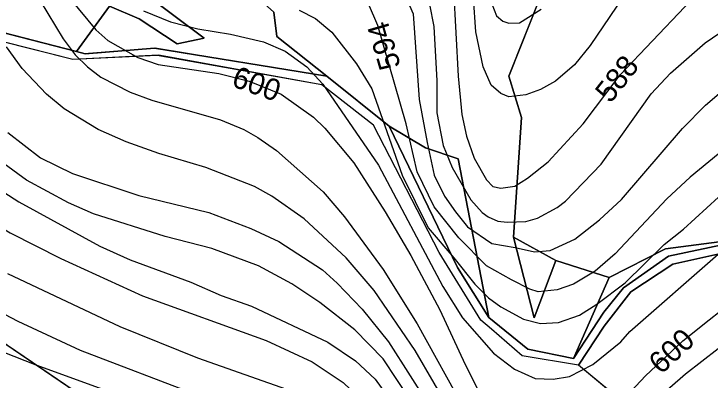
# Model space of a CAD drawing. Extents: x -709418 to -703832, y -1161719 to -1157826.
# Drawn here: x -707785.2 to -707526.7, y -1160032.5 to -1159896.5 of the extents above; entities that cross this region are included whole.
import ezdxf

# ---------------------------------------------------------------- set-up
doc = ezdxf.new("R2010")
doc.units = 0
for name, color, linetype in [('102_obvod PÚ', 7, 'Continuous'), ('120_vrstevnice hlavní', 7, 'Continuous'), ('121_vrstevnice hlavní_popis', 7, 'Continuous'), ('122_vrstevnice základní', 7, 'Continuous'), ('206_TTP_KN', 7, 'Continuous'), ('207_lesní pozemek_KN', 7, 'Continuous'), ('210_ostatní plocha_KN', 7, 'Continuous')]:
    doc.layers.add(name, color=color, linetype=linetype)

msp = doc.modelspace()

# ---------------------------------------------------------------- linework, layer by layer
at = {"layer": '102_obvod PÚ'}
for points in [[(-707766.42, -1159861.63), (-707762.09, -1159855.3), (-707742.96, -1159863.72), (-707713.06, -1159877.28), (-707702.41, -1159883.43), (-707688.68, -1159895.92), (-707687.62, -1159904.96), (-707669, -1159919.66), (-707733.02, -1159909.22), (-707758.76, -1159911.37), (-707761.93, -1159910.51), (-707749.72, -1159893.67), (-707738.66, -1159898.38), (-707724.61, -1159907.59), (-707714.62, -1159905.52), (-707749.3, -1159879.4), (-707766.42, -1159861.63)], [(-707766.42, -1159861.63), (-707749.3, -1159879.4), (-707714.62, -1159905.52), (-707724.61, -1159907.59), (-707738.66, -1159898.38), (-707749.72, -1159893.67), (-707761.93, -1159910.51), (-707758.76, -1159911.37), (-707733.02, -1159909.22), (-707669, -1159919.66), (-707687.62, -1159904.96), (-707688.68, -1159895.92), (-707702.41, -1159883.43), (-707713.06, -1159877.28), (-707742.96, -1159863.72), (-707762.09, -1159855.3), (-707766.42, -1159861.63)], [(-707553.27, -1160045.42), (-707575.59, -1160026.92), (-707596.5, -1160023.49), (-707607.91, -1160013.64), (-707611.84, -1160010.29), (-707627.32, -1159985.17), (-707651.73, -1159937.79), (-707670.93, -1159922.8), (-707731.59, -1159911.86), (-707763.37, -1159913.49), (-707796.59, -1159905.07)], [(-707831.09, -1159990.06), (-707722.66, -1160063.67)]]:
    msp.add_lwpolyline(points, dxfattribs=at)
at = {"layer": '120_vrstevnice hlavní'}
for points in [[(-707583.54, -1159968.41), (-707580.36, -1159966.1), (-707567.2, -1159952.36), (-707548.54, -1159926.18), (-707541.45, -1159918.51), (-707528.58, -1159907.23), (-707498.92, -1159886.98)], [(-707764.35, -1159890.74), (-707754.8, -1159902.46), (-707750.32, -1159906.36), (-707739.18, -1159912.72), (-707731.66, -1159915.33), (-707709.09, -1159918.66), (-707697.81, -1159921.55), (-707685.95, -1159926.32), (-707673.94, -1159934.85), (-707669.75, -1159938.91), (-707659.04, -1159951.78), (-707647.33, -1159970), (-707637.78, -1159986.2), (-707627.08, -1160006.45), (-707617.68, -1160026.7), (-707609.43, -1160042.91)], [(-707630.84, -1159893.05), (-707629.25, -1159901.15), (-707628.23, -1159921.4), (-707628.23, -1159933.26), (-707625.78, -1159945.41), (-707622.45, -1159953.51), (-707615.51, -1159965.52), (-707611.31, -1159970.29), (-707609.14, -1159971.88), (-707605.53, -1159973.48), (-707602.06, -1159973.91), (-707595.11, -1159973.62), (-707590.77, -1159972.32), (-707583.54, -1159968.41)], [(-707808.32, -1159950.33), (-707783.44, -1159966.24), (-707753.35, -1159982.73), (-707742.07, -1159987.8), (-707719.51, -1159996.18), (-707708.22, -1160001.1), (-707696.94, -1160005.01), (-707668.59, -1160018.46), (-707658.32, -1160025.4), (-707651.09, -1160032.2), (-707643.13, -1160043.19), (-707637.2, -1160053.61), (-707625.92, -1160081.67), (-707623.9, -1160089.19), (-707622.74, -1160096.71), (-707621, -1160119.28), (-707618.98, -1160134.32), (-707616.23, -1160145.6), (-707613.05, -1160153.12), (-707608.13, -1160158.91)], [(-707565.46, -1160046.67), (-707550.71, -1160030.9), (-707536.82, -1160017.88), (-707526.98, -1160010.07), (-707506.59, -1159994.01)]]:
    msp.add_lwpolyline(points, dxfattribs=at)
at = {"layer": '122_vrstevnice základní'}
for points in [[(-707539.42, -1159861.23), (-707571.19, -1159908.2), (-707577.03, -1159915.47), (-707584.12, -1159921.55), (-707589.61, -1159924.58), (-707595.11, -1159926.61), (-707601.48, -1159927.33), (-707604.37, -1159926.03), (-707607.98, -1159922.99), (-707611.02, -1159916.2), (-707613.63, -1159903.18), (-707614.49, -1159890.45)], [(-707622.02, -1159887.27), (-707620.28, -1159919.67), (-707618.83, -1159933.84), (-707617.1, -1159941.94), (-707614.35, -1159950.04), (-707609.72, -1159958.14), (-707607.41, -1159960.6), (-707604.37, -1159961.18), (-707599.16, -1159960.46), (-707594.53, -1159957.56), (-707586.87, -1159951.49), (-707573.85, -1159937.31), (-707560.11, -1159919.09), (-707512.09, -1159868.46)], [(-707877.75, -1159879.17), (-707881.51, -1159909.54), (-707881.65, -1159925.74), (-707880.21, -1159939.92), (-707877.02, -1159954.09), (-707871.53, -1159967.4), (-707866.18, -1159976.08), (-707862.27, -1159981.29), (-707855.47, -1159988.81), (-707844.48, -1159997.05), (-707830.59, -1160005.01), (-707801.09, -1160017.45), (-707777.07, -1160026.85), (-707746.7, -1160037.84), (-707727.9, -1160045.51), (-707698.97, -1160059.25), (-707685.66, -1160067.06), (-707678.6, -1160073.42), (-707671.92, -1160081.67), (-707669.02, -1160086.59), (-707666.28, -1160093.82), (-707664.69, -1160100.76), (-707661.94, -1160125.5), (-707664.09, -1160135.94)], [(-707567.77, -1159973.04), (-707559.53, -1159965.38), (-707536.96, -1159939.05), (-707528.43, -1159930.37), (-707521.63, -1159924.58), (-707512.52, -1159918.8), (-707506.73, -1159916.05), (-707487.21, -1159909.11), (-707480.55, -1159905.93), (-707455.24, -1159887.56)], [(-707639.66, -1159890.16), (-707636.91, -1159896.52), (-707634.74, -1159928.35), (-707631.71, -1159944.26), (-707629.22, -1159956.34), (-707625.33, -1159964.23), (-707621.28, -1159970.02), (-707616.81, -1159975.53), (-707607.78, -1159981.74), (-707599.02, -1159983.31), (-707591.93, -1159984.9), (-707586.14, -1159984.32), (-707576.89, -1159980.13), (-707567.77, -1159973.04)], [(-707870.66, -1159892.47), (-707870.51, -1159902.6), (-707867.91, -1159922.85), (-707863.28, -1159941.07), (-707858.94, -1159951.2), (-707852.15, -1159963.06), (-707842.45, -1159974.05), (-707832.04, -1159982.88), (-707817.58, -1159992.86), (-707783.73, -1160010.65), (-707760.59, -1160021.35), (-707717.19, -1160037.99), (-707695.49, -1160045.51), (-707685.37, -1160049.99), (-707676.69, -1160054.77), (-707668.01, -1160061.27), (-707662.81, -1160067.21), (-707658.18, -1160073.86), (-707654.99, -1160079.93), (-707651.81, -1160088.03), (-707649.93, -1160096.13), (-707648.92, -1160106.26), (-707649.79, -1160132.73), (-707651.1, -1160156.15)], [(-707851.85, -1159892.76), (-707851.13, -1159906.94), (-707849.11, -1159917.06), (-707844.77, -1159929.21), (-707837.54, -1159941.36), (-707830.45, -1159949.32), (-707812.37, -1159962.34), (-707786.62, -1159977.81), (-707767.82, -1159987.36), (-707737.44, -1160001.25), (-707691.59, -1160017.74), (-707674.52, -1160025.69), (-707662.95, -1160033.36), (-707654.99, -1160040.88), (-707646.46, -1160051.87), (-707639.66, -1160065.04), (-707633.88, -1160079.93), (-707628.29, -1160100.16), (-707626.93, -1160123.04), (-707627.51, -1160142.13), (-707627.66, -1160151.82), (-707627.8, -1160158.76), (-707624.83, -1160166.42), (-707617.11, -1160173.94)], [(-707775.48, -1159891.61), (-707766.95, -1159905.78), (-707762.47, -1159911.71), (-707757.84, -1159916.2), (-707752.92, -1159919.96), (-707742.07, -1159925.6), (-707733.97, -1159928.49), (-707708.51, -1159935.87), (-707699.83, -1159939.48), (-707694.63, -1159942.38), (-707687.68, -1159947.29), (-707670.33, -1159962.63), (-707662.52, -1159971.88), (-707648.05, -1159991.41), (-707635.47, -1160011.66), (-707617.53, -1160044.06), (-707596.7, -1160078.49), (-707593.67, -1160081.24), (-707591.35, -1160081.53), (-707588.6, -1160080.95)], [(-707511.51, -1159940.06), (-707520.19, -1159945.7), (-707534.07, -1159957.13), (-707542.75, -1159965.23), (-707561.99, -1159985.62), (-707569.36, -1159991.99), (-707577.47, -1159996.91), (-707583.54, -1159998.93), (-707590.48, -1159999.66), (-707593.67, -1159998.79), (-707600.46, -1159995.32), (-707609.73, -1159990.03), (-707620, -1159979.62), (-707629.22, -1159968.2), (-707635.42, -1159955.22), (-707639.52, -1159937.31), (-707650.08, -1159900.86), (-707653.55, -1159892.76)], [(-707607.7, -1159892.76), (-707605.96, -1159897.25), (-707603.65, -1159899.27), (-707601.48, -1159900), (-707597.43, -1159899.85), (-707589.47, -1159894.79)], [(-707737.15, -1159895.37), (-707727.03, -1159899.42), (-707716.9, -1159902.02), (-707704.75, -1159904.05), (-707692.6, -1159906.94), (-707684.5, -1159910.41), (-707676.4, -1159916.2), (-707670.47, -1159922.56), (-707649.79, -1159952.65), (-707625.92, -1159997.78), (-707618.69, -1160009.35), (-707607.11, -1160022.54), (-707599.3, -1160028.41), (-707591.64, -1160031.91), (-707584.99, -1160032.2), (-707578.91, -1160031.19), (-707570.23, -1160026.7), (-707559.82, -1160018.31), (-707556.49, -1160014.41), (-707523.72, -1159985.79)], [(-707679.3, -1159895.08), (-707673.22, -1159898.26), (-707667.15, -1159903.32), (-707658.03, -1159915.04), (-707652.25, -1159924.3), (-707641.06, -1159956.34), (-707631.36, -1159975.95), (-707621.87, -1159987.07), (-707614.06, -1159996.91), (-707609, -1160001.97), (-707604.37, -1160005.3), (-707595.98, -1160009.93), (-707589.61, -1160011.52), (-707582.96, -1160011.08), (-707575.15, -1160008.33), (-707568.79, -1160004.28), (-707558.23, -1159996.33)], [(-707622.16, -1160045.8), (-707636.19, -1160021.5), (-707651.38, -1159999.22), (-707661.79, -1159987.07), (-707677.41, -1159972.61), (-707689.42, -1159964.22), (-707695.93, -1159960.6), (-707714.01, -1159953.51), (-707731.37, -1159948.31), (-707743.52, -1159943.97), (-707753.93, -1159939.48), (-707766.52, -1159931.82), (-707773.17, -1159926.32), (-707782.14, -1159916.78), (-707787.92, -1159908.68)], [(-707787.49, -1159940.5), (-707775.34, -1159949.9), (-707763.48, -1159955.83), (-707738.89, -1159963.93), (-707712.85, -1159970.29), (-707697.23, -1159976.22), (-707686.82, -1159981), (-707670.62, -1159991.56), (-707665.12, -1159996.47), (-707655.86, -1160006.16), (-707646.17, -1160018.31), (-707629.97, -1160043.48)], [(-707598.01, -1160133.89), (-707602.06, -1160132.73), (-707606.83, -1160129.84), (-707609.14, -1160126.51), (-707612.47, -1160115.95), (-707619.99, -1160081.09), (-707623.46, -1160070.97), (-707630.11, -1160055.06), (-707637.93, -1160040.01), (-707648.05, -1160024.54), (-707658.61, -1160013.83), (-707671.63, -1160003.71), (-707682.04, -1159996.76), (-707694.34, -1159990.11), (-707711.7, -1159983.6), (-707729.05, -1159979.12), (-707755.67, -1159970.73), (-707764.92, -1159966.68), (-707780.55, -1159958.29), (-707788.79, -1159952.21)], [(-707558.23, -1159996.33), (-707543.76, -1159982.15), (-707536.53, -1159976.51), (-707523.51, -1159964.51)], [(-707639.29, -1160169.97), (-707640.44, -1160156.45), (-707639.75, -1160142.45), (-707636.77, -1160123.04), (-707637.93, -1160106.26), (-707641.69, -1160084.56), (-707647.33, -1160067.21), (-707650.08, -1160061.42), (-707653.69, -1160055.63), (-707661.79, -1160047.53), (-707666.42, -1160044.35), (-707681.75, -1160036.69), (-707716.9, -1160024.39), (-707745.83, -1160012.67), (-707787.49, -1159993)], [(-707588.6, -1160080.95), (-707579.78, -1160075.16), (-707576.02, -1160071.4), (-707566.76, -1160059.68), (-707551.43, -1160044.35), (-707546.51, -1160039.43), (-707535.81, -1160030.18), (-707511.51, -1160011.37)]]:
    msp.add_lwpolyline(points, dxfattribs=at)
at = {"layer": '206_TTP_KN'}
for p, q in [((-707601.44, -1159919.61), (-707570.18, -1159841.04)), ((-707596.69, -1159934.98), (-707601.44, -1159919.61)), ((-707599.73, -1159979.45), (-707596.69, -1159934.98)), ((-707584, -1159988.06), (-707599.73, -1159979.45)), ((-707507.27, -1159979.01), (-707543.2, -1159983.72)), ((-707543.2, -1159983.72), (-707564.16, -1159994.34)), ((-707564.16, -1159994.34), (-707584, -1159988.06)), ((-707831.09, -1159990.06), (-707722.66, -1160063.67))]:
    msp.add_line(p, q, dxfattribs=at)
for points in [[(-707570.18, -1159841.04), (-707601.44, -1159919.61), (-707596.69, -1159934.98), (-707599.73, -1159979.45), (-707591.99, -1160009.32), (-707584, -1159988.06), (-707564.16, -1159994.34), (-707577.43, -1160024.45), (-707594.35, -1160020.96), (-707608.81, -1160009.26), (-707620.22, -1159950.29), (-707632.43, -1159946.3), (-707645.84, -1159938.16), (-707669, -1159919.66), (-707687.62, -1159904.96), (-707688.68, -1159895.92)], [(-707749.3, -1159879.4), (-707714.62, -1159905.52), (-707724.61, -1159907.59), (-707738.66, -1159898.38), (-707749.72, -1159893.67), (-707761.93, -1159910.51), (-707793.34, -1159902.47), (-707811.61, -1159890.66)]]:
    msp.add_lwpolyline(points, dxfattribs=at)
at = {"layer": '207_lesní pozemek_KN'}
for p, q in [((-707540.49, -1159989.49), (-707441.76, -1159967.47)), ((-707556.15, -1159999.73), (-707540.49, -1159989.49)), ((-707566.04, -1160012.49), (-707556.15, -1159999.73)), ((-707575.59, -1160026.92), (-707566.04, -1160012.49)), ((-707553.27, -1160045.42), (-707575.59, -1160026.92))]:
    msp.add_line(p, q, dxfattribs=at)
at = {"layer": '210_ostatní plocha_KN'}
for p, q in [((-707793.34, -1159902.47), (-707761.93, -1159910.51)), ((-707763.37, -1159913.49), (-707796.59, -1159905.07)), ((-707761.93, -1159910.51), (-707758.97, -1159911.24)), ((-707758.97, -1159911.24), (-707732.77, -1159909.1)), ((-707732.77, -1159909.1), (-707669, -1159919.66)), ((-707732.05, -1159911.94), (-707763.37, -1159913.49)), ((-707670.93, -1159922.8), (-707732.05, -1159911.94)), ((-707669, -1159919.66), (-707645.84, -1159938.16)), ((-707651.73, -1159937.79), (-707670.93, -1159922.8)), ((-707627.32, -1159985.17), (-707651.73, -1159937.79)), ((-707645.84, -1159938.16), (-707632.43, -1159946.3)), ((-707620.46, -1159990.69), (-707645.84, -1159938.16)), ((-707645.84, -1159938.16), (-707620.46, -1159990.69)), ((-707632.43, -1159946.3), (-707620.22, -1159950.29)), ((-707620.22, -1159950.29), (-707608.81, -1160009.26)), ((-707441.76, -1159967.47), (-707540.49, -1159989.49)), ((-707599.73, -1159979.45), (-707584, -1159988.06)), ((-707591.99, -1160009.32), (-707599.73, -1159979.45)), ((-707543.2, -1159983.72), (-707507.27, -1159979.01)), ((-707507.27, -1159979.01), (-707542.16, -1159986.44)), ((-707542.16, -1159986.44), (-707507.27, -1159979.01)), ((-707564.16, -1159994.34), (-707543.2, -1159983.72)), ((-707611.84, -1160010.29), (-707627.32, -1159985.17)), ((-707542.16, -1159986.44), (-707558.79, -1159998.25)), ((-707558.79, -1159998.25), (-707542.16, -1159986.44)), ((-707584, -1159988.06), (-707591.99, -1160009.32)), ((-707608.81, -1160009.26), (-707620.46, -1159990.69)), ((-707620.46, -1159990.69), (-707608.81, -1160009.26)), ((-707540.49, -1159989.49), (-707556.15, -1159999.73)), ((-707577.43, -1160024.45), (-707564.16, -1159994.34)), ((-707558.79, -1159998.25), (-707566.21, -1160007.31)), ((-707566.21, -1160007.31), (-707558.79, -1159998.25)), ((-707556.15, -1159999.73), (-707566.04, -1160012.49)), ((-707608.81, -1160009.26), (-707594.35, -1160020.96)), ((-707566.21, -1160007.31), (-707577.43, -1160024.45)), ((-707577.43, -1160024.45), (-707566.21, -1160007.31)), ((-707607.91, -1160013.64), (-707611.84, -1160010.29)), ((-707596.5, -1160023.49), (-707607.91, -1160013.64)), ((-707566.04, -1160012.49), (-707575.59, -1160026.92)), ((-707594.35, -1160020.96), (-707577.43, -1160024.45)), ((-707575.59, -1160026.92), (-707596.5, -1160023.49))]:
    msp.add_line(p, q, dxfattribs=at)

# ---------------------------------------------------------------- texts
at = {"layer": '121_vrstevnice hlavní_popis'}
for s, rotation, p in [('594', 106.3377, (-707641.49, -1159915.89)), ('588', 51.9215, (-707563.7, -1159930.04)), ('600', 340.3219, (-707704.81, -1159923.21)), ('600', 42.8255, (-707544.88, -1160030.66))]:
    msp.add_text(s, height=8, rotation=rotation, dxfattribs=at).set_placement(p)

doc.saveas('drawing.dxf')
